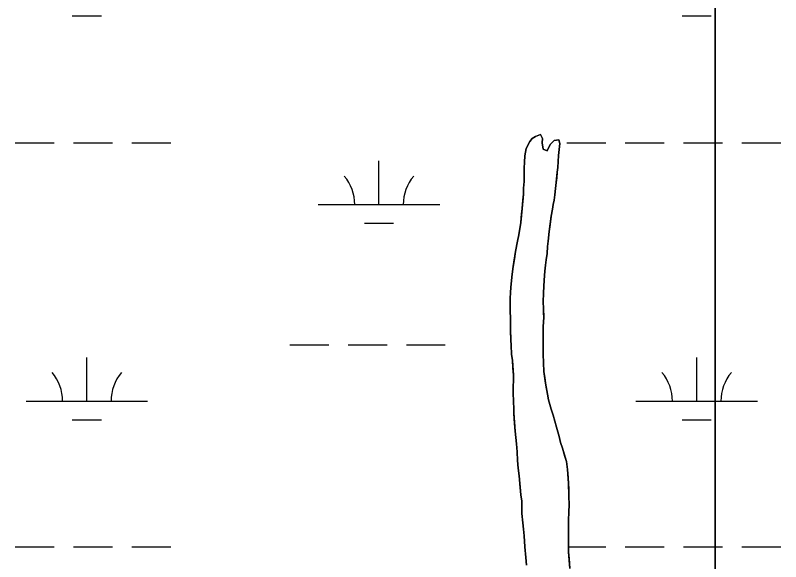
# Model space of a CAD drawing. Extents: x 3177185 to 3215018, y 812988 to 838321.
# Drawn here: x 3210739 to 3211369, y 826190 to 826641 of the extents above; entities that cross this region are included whole.
import ezdxf

# ---------------------------------------------------------------- set-up
doc = ezdxf.new("R2010")
doc.units = 0
for name, color, linetype in [('V-SITE-VEGE', 7, 'Continuous'), ('V-TOPO-SHOR', 7, 'Continuous'), ('V-WETL-SWMP', 7, 'Continuous')]:
    doc.layers.add(name, color=color, linetype=linetype)

msp = doc.modelspace()

# ---------------------------------------------------------------- linework, layer by layer
at = {"layer": 'V-SITE-VEGE'}
msp.add_line((3211314.81, 827522.36), (3211314.81, 824867.35), dxfattribs=at)
for points in [[(3211314.81, 821020.64), (3211314.81, 827522.36)], [(3211195.13, 826184.96), (3211194.08, 826198.59), (3211194.01, 826214.02), (3211194.19, 826218.96), (3211194.17, 826224.1), (3211194.51, 826236.96), (3211194.47, 826244.67), (3211194.03, 826255.15), (3211193.39, 826266.42), (3211192.37, 826272.94), (3211189.16, 826284), (3211187.56, 826288.74), (3211186.35, 826293.48), (3211182.73, 826306.12), (3211181.53, 826311.06), (3211177.71, 826323.7), (3211176.7, 826328.44), (3211175.08, 826337.53), (3211173.85, 826347.21), (3211173.42, 826354.33), (3211173.2, 826361.45), (3211173.13, 826376.48), (3211173.29, 826383.99), (3211173.66, 826391.51), (3211173.62, 826399.42), (3211173.21, 826404.17), (3211173.37, 826411.88), (3211175.05, 826434.63), (3211175.82, 826438.98), (3211176.39, 826444.32), (3211176.76, 826450.06), (3211177.34, 826454.61), (3211178.09, 826462.33), (3211179.82, 826475.19), (3211180.98, 826480.93), (3211181.56, 826484.69), (3211182.33, 826488.25), (3211182.9, 826492.6), (3211184.04, 826502.69), (3211184.8, 826511.2), (3211185.37, 826515.16), (3211185.73, 826525.05), (3211186.3, 826529.99), (3211187.07, 826534.94), (3211186.07, 826537.9), (3211182.31, 826537.29), (3211178.96, 826534.11), (3211176.62, 826528.76), (3211173.25, 826530.13), (3211172.43, 826535.47), (3211172.61, 826539.03), (3211171.02, 826542.38), (3211166.87, 826540.78), (3211164.31, 826538.99)], [(3211164.31, 826538.99), (3211162.14, 826536.61), (3211159.2, 826530.86), (3211158.24, 826524.73), (3211157.87, 826519.58), (3211157.69, 826514.64), (3211157.54, 826503.76), (3211157.17, 826498.03), (3211157, 826493.08), (3211156.06, 826481.41), (3211154.73, 826469.74), (3211153.19, 826459.65), (3211152.02, 826454.5), (3211150.48, 826445.99), (3211148.56, 826433.72), (3211147.79, 826427.39), (3211146.65, 826416.51), (3211146.1, 826407.41), (3211146.22, 826380.52), (3211147.29, 826361.53), (3211147.91, 826356.2), (3211148.75, 826344.14), (3211148.61, 826330.49)], [(3211148.61, 826330.49), (3211148.85, 826321.6), (3211149.06, 826317.25), (3211149.09, 826312.7), (3211150.14, 826298.07), (3211151.8, 826280.87), (3211152.02, 826273.95), (3211152.65, 826267.63), (3211153.47, 826261.1), (3211154.92, 826245.69), (3211155.54, 826240.35), (3211155.56, 826235.41), (3211155.78, 826230.27), (3211156.4, 826222.55), (3211157.64, 826211.68), (3211158.27, 826202.79), (3211159.1, 826193.89), (3211159.52, 826187.77)]]:
    msp.add_lwpolyline(points, dxfattribs=at)
at = {"layer": 'V-TOPO-SHOR'}
for points in [[(3211180.98, 826480.93), (3211181.56, 826484.69), (3211182.33, 826488.25), (3211182.9, 826492.6), (3211183.47, 826497.75), (3211184.04, 826502.69), (3211184.42, 826506.65), (3211184.8, 826511.2), (3211185.37, 826515.16), (3211185.55, 826520.1), (3211185.73, 826525.05), (3211186.3, 826529.99), (3211187.07, 826534.94), (3211186.07, 826537.9), (3211182.31, 826537.29), (3211178.96, 826534.11), (3211176.62, 826528.76), (3211173.25, 826530.13), (3211172.43, 826535.47), (3211172.61, 826539.03), (3211171.02, 826542.38), (3211166.87, 826540.78), (3211164.31, 826538.99), (3211162.14, 826536.61), (3211159.2, 826530.86), (3211158.24, 826524.73), (3211157.87, 826519.58), (3211157.69, 826514.64), (3211157.54, 826503.76), (3211157.17, 826498.03), (3211157, 826493.08), (3211156.62, 826488.33), (3211156.06, 826481.41), (3211155.49, 826476.86), (3211154.73, 826469.74), (3211153.96, 826464.79), (3211153.19, 826459.65), (3211152.02, 826454.5), (3211150.48, 826445.99), (3211149.52, 826439.85), (3211148.56, 826433.72), (3211147.79, 826427.39), (3211146.65, 826416.51), (3211146.1, 826407.41), (3211146.12, 826402.46), (3211146.14, 826397.52), (3211146.18, 826390.01), (3211146.2, 826384.86), (3211146.22, 826380.52), (3211146.65, 826373), (3211146.86, 826368.65), (3211147.29, 826361.53), (3211147.91, 826356.2), (3211148.33, 826350.07), (3211148.75, 826344.14), (3211148.61, 826330.49), (3211148.85, 826321.6), (3211149.06, 826317.25), (3211149.09, 826312.7), (3211149.72, 826304.2), (3211150.14, 826298.07), (3211151.18, 826287.59), (3211151.8, 826280.87), (3211152.02, 826273.95), (3211152.65, 826267.63), (3211153.47, 826261.1), (3211154.09, 826254.58), (3211154.92, 826245.69), (3211155.54, 826240.35), (3211155.56, 826235.41), (3211155.78, 826230.27), (3211156.4, 826222.55), (3211157.02, 826217.22), (3211157.64, 826211.68), (3211158.27, 826202.79), (3211159.1, 826193.89), (3211159.52, 826187.77)], [(3211195.13, 826184.96), (3211194.5, 826193.06), (3211194.08, 826198.59), (3211194.06, 826203.93), (3211194.01, 826214.02), (3211194.19, 826218.96), (3211194.17, 826224.1), (3211194.33, 826231.82), (3211194.51, 826236.96), (3211194.47, 826244.67), (3211194.25, 826250.01), (3211194.03, 826255.15), (3211193.81, 826259.5), (3211193.39, 826266.42), (3211192.37, 826272.94), (3211191.17, 826277.09), (3211189.16, 826284), (3211187.56, 826288.74), (3211186.35, 826293.48), (3211184.14, 826301.18), (3211182.73, 826306.12), (3211181.53, 826311.06), (3211179.92, 826316.2), (3211177.71, 826323.7), (3211176.7, 826328.44), (3211175.89, 826332.99), (3211175.08, 826337.53), (3211174.47, 826342.27), (3211173.85, 826347.21), (3211173.42, 826354.33), (3211173.2, 826361.45), (3211173.16, 826370.35), (3211173.13, 826376.48), (3211173.29, 826383.99), (3211173.47, 826388.15), (3211173.66, 826391.51), (3211173.64, 826395.86), (3211173.62, 826399.42), (3211173.21, 826404.17), (3211173.37, 826411.88), (3211173.74, 826417.02), (3211174.11, 826422.36), (3211174.68, 826429.68), (3211175.05, 826434.63), (3211175.82, 826438.98), (3211176.39, 826444.32), (3211176.76, 826450.06), (3211177.34, 826454.61), (3211178.09, 826462.33), (3211178.86, 826468.26), (3211179.82, 826475.19), (3211180.98, 826480.93)]]:
    msp.add_lwpolyline(points, dxfattribs=at)
at = {"layer": 'V-WETL-SWMP'}
for p, q in [((3210785.65, 826640), (3210809.65, 826640)), ((3211287.56, 826640), (3211311.56, 826640)), ((3211164.31, 826538.99), (3211166.87, 826540.78)), ((3211166.87, 826540.78), (3211171.02, 826542.38)), ((3211171.02, 826542.38), (3211172.62, 826539.03)), ((3210738.8, 826535.36), (3210770.8, 826535.36)), ((3210786.8, 826535.36), (3210818.8, 826535.36)), ((3210834.8, 826535.36), (3210866.8, 826535.36)), ((3211159.2, 826530.86), (3211162.15, 826536.61)), ((3211162.15, 826536.61), (3211164.31, 826538.99)), ((3211172.62, 826539.03), (3211172.43, 826535.46)), ((3211172.43, 826535.46), (3211173.25, 826530.13)), ((3211176.62, 826528.76), (3211178.97, 826534.11)), ((3211178.97, 826534.11), (3211182.31, 826537.29)), ((3211182.31, 826537.29), (3211186.07, 826537.9)), ((3211186.07, 826537.9), (3211187.07, 826534.94)), ((3211187.07, 826534.94), (3211186.3, 826529.99)), ((3211192.71, 826535.36), (3211224.71, 826535.36)), ((3211240.71, 826535.36), (3211272.71, 826535.36)), ((3211288.71, 826535.36), (3211320.71, 826535.36)), ((3211336.71, 826535.36), (3211368.71, 826535.36)), ((3211158.24, 826524.72), (3211159.2, 826530.86)), ((3211173.25, 826530.13), (3211176.62, 826528.76)), ((3211186.3, 826529.99), (3211185.73, 826525.04)), ((3211157.87, 826519.58), (3211158.24, 826524.72)), ((3211185.73, 826525.04), (3211185.38, 826515.15)), ((3211038.12, 826484.61), (3211038.12, 826520.61)), ((3211157.69, 826514.64), (3211157.87, 826519.58)), ((3211185.38, 826515.15), (3211184.8, 826511.2)), ((3211157.54, 826503.76), (3211157.69, 826514.64)), ((3211184.8, 826511.2), (3211184.43, 826506.65)), ((3211157.17, 826498.02), (3211157.54, 826503.76)), ((3211184.05, 826502.69), (3211183.48, 826497.74)), ((3211184.43, 826506.65), (3211184.05, 826502.69)), ((3211157, 826493.08), (3211157.17, 826498.02)), ((3211183.48, 826497.74), (3211182.9, 826492.6)), ((3211156.62, 826488.33), (3211157, 826493.08)), ((3211182.9, 826492.6), (3211182.33, 826488.25)), ((3210988.12, 826484.61), (3211088.12, 826484.61)), ((3211156.06, 826481.41), (3211156.62, 826488.33)), ((3211181.56, 826484.68), (3211180.98, 826480.92)), ((3211182.33, 826488.25), (3211181.56, 826484.68)), ((3211155.49, 826476.86), (3211156.06, 826481.41)), ((3211180.98, 826480.92), (3211179.82, 826475.18)), ((3211154.73, 826469.73), (3211155.49, 826476.86)), ((3211179.82, 826475.18), (3211178.86, 826468.26)), ((3211026.12, 826469.18), (3211050.12, 826469.18)), ((3211153.19, 826459.64), (3211153.96, 826464.79)), ((3211153.96, 826464.79), (3211154.73, 826469.73)), ((3211178.86, 826468.26), (3211178.09, 826462.32)), ((3211152.03, 826454.49), (3211153.19, 826459.64)), ((3211178.09, 826462.32), (3211177.34, 826454.61)), ((3211150.48, 826445.98), (3211152.03, 826454.49)), ((3211177.34, 826454.61), (3211176.76, 826450.06)), ((3211148.56, 826433.72), (3211150.48, 826445.98)), ((3211176.76, 826450.06), (3211176.39, 826444.32)), ((3211176.39, 826444.32), (3211175.82, 826438.98)), ((3211147.79, 826427.38), (3211148.56, 826433.72)), ((3211175.05, 826434.62), (3211174.68, 826429.68)), ((3211175.82, 826438.98), (3211175.05, 826434.62)), ((3211146.65, 826416.5), (3211147.79, 826427.38)), ((3211174.68, 826429.68), (3211174.12, 826422.36)), ((3211174.12, 826422.36), (3211173.74, 826417.02)), ((3211146.1, 826407.4), (3211146.65, 826416.5)), ((3211173.74, 826417.02), (3211173.37, 826411.87)), ((3211173.37, 826411.87), (3211173.21, 826404.16)), ((3211146.22, 826380.51), (3211146.1, 826407.4)), ((3211173.21, 826404.16), (3211173.62, 826399.42)), ((3211173.62, 826399.42), (3211173.66, 826391.51)), ((3211173.66, 826391.51), (3211173.48, 826388.14)), ((3211173.3, 826383.99), (3211173.13, 826376.48)), ((3211173.48, 826388.14), (3211173.3, 826383.99)), ((3211146.65, 826373), (3211146.22, 826380.51)), ((3211173.13, 826376.48), (3211173.2, 826361.45)), ((3211146.86, 826368.65), (3211146.65, 826373)), ((3210964.71, 826369.18), (3210996.71, 826369.18)), ((3211012.71, 826369.18), (3211044.71, 826369.18)), ((3211060.71, 826369.18), (3211092.71, 826369.18)), ((3211147.29, 826361.53), (3211146.86, 826368.65)), ((3210797.65, 826322.75), (3210797.65, 826358.75)), ((3211147.91, 826356.19), (3211147.29, 826361.53)), ((3211173.2, 826361.45), (3211173.43, 826354.33)), ((3211299.56, 826322.75), (3211299.56, 826358.75)), ((3211148.33, 826350.07), (3211147.91, 826356.19)), ((3211173.43, 826354.33), (3211173.85, 826347.21)), ((3211148.75, 826344.14), (3211148.33, 826350.07)), ((3211173.85, 826347.21), (3211174.47, 826342.27)), ((3211148.61, 826330.49), (3211148.75, 826344.14)), ((3211174.47, 826342.27), (3211175.08, 826337.53)), ((3211175.08, 826337.53), (3211176.7, 826328.44)), ((3211148.85, 826321.59), (3211148.61, 826330.49)), ((3211176.7, 826328.44), (3211177.71, 826323.7)), ((3210747.65, 826322.75), (3210847.65, 826322.75)), ((3211149.07, 826317.24), (3211148.85, 826321.59)), ((3211177.71, 826323.7), (3211179.92, 826316.19)), ((3211249.56, 826322.75), (3211349.56, 826322.75)), ((3211149.09, 826312.69), (3211149.07, 826317.24)), ((3211179.92, 826316.19), (3211181.53, 826311.06)), ((3210785.65, 826307.32), (3210809.65, 826307.32)), ((3211149.72, 826304.19), (3211149.09, 826312.69)), ((3211181.53, 826311.06), (3211182.73, 826306.12)), ((3211287.56, 826307.32), (3211311.56, 826307.32)), ((3211150.14, 826298.07), (3211149.72, 826304.19)), ((3211182.73, 826306.12), (3211184.14, 826301.18)), ((3211184.14, 826301.18), (3211186.35, 826293.48)), ((3211151.18, 826287.59), (3211150.14, 826298.07)), ((3211186.35, 826293.48), (3211187.56, 826288.74)), ((3211187.56, 826288.74), (3211189.16, 826284)), ((3211151.8, 826280.87), (3211151.18, 826287.59)), ((3211189.16, 826284), (3211192.37, 826272.94)), ((3211152.03, 826273.95), (3211151.8, 826280.87)), ((3211152.65, 826267.62), (3211152.03, 826273.95)), ((3211192.37, 826272.94), (3211193.39, 826266.42)), ((3211153.47, 826261.1), (3211152.65, 826267.62)), ((3211193.39, 826266.42), (3211193.82, 826259.5)), ((3211154.09, 826254.58), (3211153.47, 826261.1)), ((3211193.82, 826259.5), (3211194.03, 826255.15)), ((3211154.92, 826245.68), (3211154.09, 826254.58)), ((3211194.03, 826255.15), (3211194.25, 826250.01)), ((3211155.54, 826240.35), (3211154.92, 826245.68)), ((3211194.25, 826250.01), (3211194.47, 826244.67)), ((3211194.47, 826244.67), (3211194.51, 826236.96)), ((3211155.56, 826235.4), (3211155.54, 826240.35)), ((3211155.78, 826230.26), (3211155.56, 826235.4)), ((3211194.33, 826231.81), (3211194.17, 826224.1)), ((3211194.51, 826236.96), (3211194.33, 826231.81)), ((3211156.4, 826222.55), (3211155.78, 826230.26)), ((3211157.02, 826217.22), (3211156.4, 826222.55)), ((3211194.19, 826218.96), (3211194.01, 826214.02)), ((3211194.17, 826224.1), (3211194.19, 826218.96)), ((3211157.64, 826211.68), (3211157.02, 826217.22)), ((3211194.01, 826214.02), (3211194.08, 826198.59)), ((3211158.27, 826202.78), (3211157.64, 826211.68)), ((3210738.8, 826202.68), (3210770.8, 826202.68)), ((3210786.8, 826202.68), (3210818.8, 826202.68)), ((3210834.8, 826202.68), (3210866.8, 826202.68)), ((3211159.1, 826193.89), (3211158.27, 826202.78)), ((3211194.06, 826202.68), (3211224.71, 826202.68)), ((3211240.71, 826202.68), (3211272.71, 826202.68)), ((3211288.71, 826202.68), (3211320.71, 826202.68)), ((3211336.71, 826202.68), (3211368.71, 826202.68)), ((3211159.52, 826187.76), (3211159.1, 826193.89)), ((3211194.08, 826198.59), (3211194.5, 826193.06)), ((3211194.5, 826193.06), (3211195.13, 826184.95))]:
    msp.add_line(p, q, dxfattribs=at)
for centre, start, end in [((3210982.88, 826485.09), 359.22818, 40.77184), ((3211093.36, 826485.09), 139.22818, 180.77183), ((3210742.41, 826323.23), 359.22818, 40.77184), ((3210852.89, 826323.23), 139.22818, 180.77183), ((3211244.31, 826323.23), 359.22818, 40.77184), ((3211354.8, 826323.23), 139.22818, 180.77183)]:
    msp.add_arc(centre, 35.25, start, end, dxfattribs=at)

doc.saveas('drawing.dxf')
